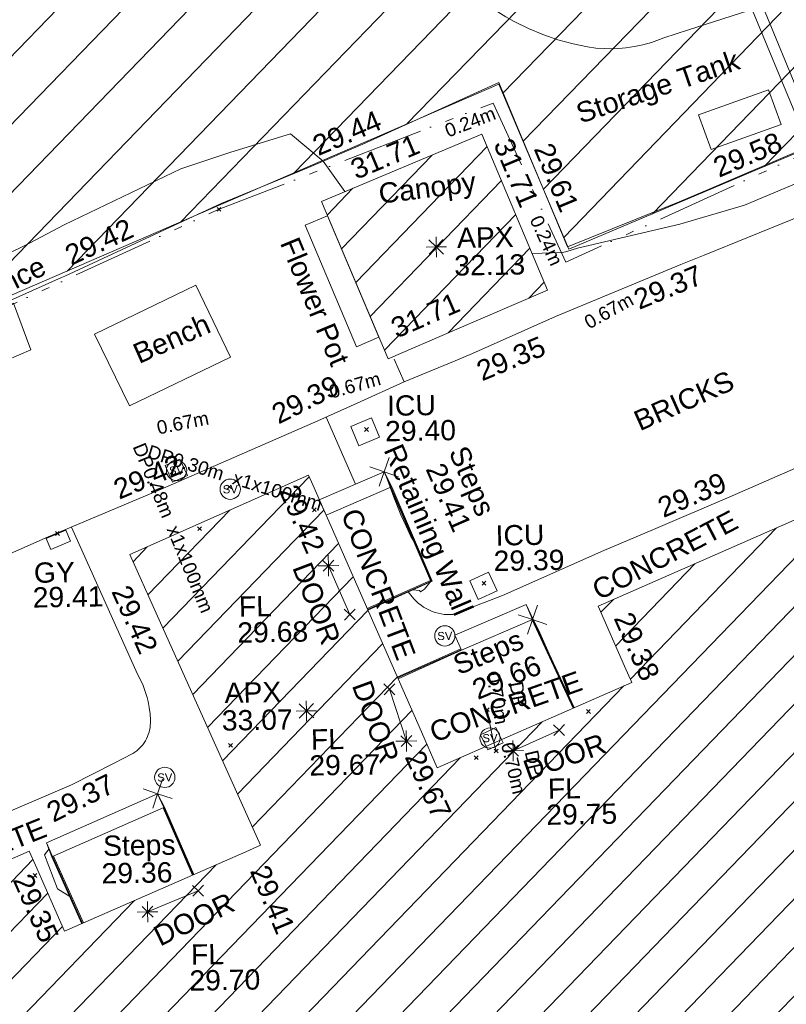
# Model space of a CAD drawing. Header units: millimetres. Extents: x -287732 to 520720, y -88450 to 287754.
# Tile 333 of 383: x 311856 to 326029, y 91084 to 109304. Entities that reach past the tile are written whole.
import ezdxf

# ---------------------------------------------------------------- set-up
doc = ezdxf.new("R2010")
doc.units = ezdxf.units.MM
for name, pattern in [('IMPORT-HIDDEN2 _3_', [4762.5, 3175, -1587.5]), ('IMPORT-UG_ELEC_LV_QLB2 _2_', [2700, 1500, -300.0000000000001, 0, -250, 150, -300.0000000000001, 0, -200]), ('IMPORT-UG_ELEC_STREET LIGHTING_QLB2 _2_', [2700, 1500, -300.0000000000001, 0, -250, 150, -300.0000000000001, 0, -200]), ('IMPORT-UG_WATER_QLB2 _2_', [2500, 1500, -300.0000000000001, 0, -50, 150, -300.0000000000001, 0, -200])]:
    doc.linetypes.add(name, pattern=pattern)
for name, color, linetype, lineweight, true_color in [('00_TOPO_APEX_BUILDING', 7, 'Continuous', 9, 0x666666), ('00_TOPO_LEVEL_FLOOR', 7, 'Continuous', 9, 0x666666), ('00_TOPO_SERV_STOP_VALVE', 7, 'Continuous', 9, 0x666666), ('00_UAV_APEX_BUILDING', 7, 'Continuous', 9, 0x666666), ('00_UAV_BUILDING_CANOPY', 7, 'Continuous', 9, 0xff7fff), ('00_UAV_BUILDING_HATCH', 7, 'Continuous', 9, 0x999999), ('00_UAV_BUILDING_OUTLINE', 5, 'Continuous', 9, 0x0000ff), ('00_UAV_COLLECTION_TANK', 4, 'Continuous', 9, 0x00ffff), ('00_UAV_CONCRETE', 9, 'Continuous', 9, 0x808080), ('00_UAV_FENCE', 7, 'Continuous', 9, 0x264c2f), ('00_UAV_FURN_BENCH', 7, 'Continuous', 9, 0x999999), ('00_UAV_FURN_FLOWER_POT', 9, 'Continuous', 9, 0x808080), ('00_UAV_INT_DOOR', 7, 'Continuous', 9, 0x7f4f3f), ('00_UAV_LEVEL_FLOOR', 7, 'Continuous', 9, 0x666666), ('00_UAV_SERV_GULLY', 7, 'Continuous', 9, 0x5252a5), ('00_UAV_SERV_IC', 5, 'Continuous', 9, 0x0000ff), ('00_UAV_STEPS', 7, 'Continuous', 9, 0x666666), ('00_UAV_WALL', 7, 'Continuous', 9, 0x7c00a5), ('00_UAV_WALL_RETAINING', 7, 'Continuous', 9, 0x7c00a5), ('01_DTM_CONTOUR_MNR', 7, 'Continuous', 9, 0xa5a552), ('12333-PUM-2D-U-0001-C01 - Rev2_REVIT IMPORT_dwg', 7, 'Continuous', 9, 0x767676), ('PUM-CHAMBER EXTENTS', 6, 'IMPORT-HIDDEN2 _3_', 9, 0xff00ff), ('PUM-ELECTRIC-LV-QLB2', 1, 'IMPORT-UG_ELEC_LV_QLB2 _2_', 9, 0xff0000), ('PUM-ELECTRIC-MH', 1, 'Continuous', 9, 0xff0000), ('PUM-ELECTRIC-SL-QLB2', 7, 'IMPORT-UG_ELEC_STREET LIGHTING_QLB2 _2_', 9, 0xff7f7f), ('PUM-UNABLE TO SURVEY', 190, 'Continuous', 9, 0x7f00ff), ('PUM-WATER-MH', 5, 'Continuous', 9, 0x0000ff), ('PUM-WATER-QLB2', 5, 'IMPORT-UG_WATER_QLB2 _2_', 9, 0x0000ff)]:
    doc.layers.add(name, color=color, linetype=linetype, lineweight=lineweight, true_color=true_color)
for name, color, linetype, lineweight in [('00_UAV_DRIVE_WAY', 7, 'Continuous', 9), ('00_UAV_SURFACE', 7, 'Continuous', 9), ('00_UAV_SURVEY_TEXT', 7, 'Continuous', 9), ('GEN-TEXT', 7, 'Continuous', 9)]:
    doc.layers.add(name, color=color, linetype=linetype, lineweight=lineweight)
doc.styles.add('Arial_1', font='arial.ttf', dxfattribs={"height": 250})
doc.styles.add('Swis721 Lt BT', font='swissl.ttf', dxfattribs={"height": 399.9999999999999})
doc.styles.add('Swis721 Lt BT_2', font='swissl.ttf', dxfattribs={"height": 375})
pattern_1 = [(45, (0, 0), (-441.9417382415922, 441.9417382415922), [])]

# ---------------------------------------------------------------- blocks, each defined once
blk = doc.blocks.new('12333-PUM-2D-U-0001-C01 - Rev2_REVIT IMPORT_dwg_MSL_Apex_SYM-2077252-Site Location Plan Proposed')
at = {"layer": '00_TOPO_APEX_BUILDING', "color": 254, "true_color": 0xcccccc, "flags": 128}
for points in [[(500.8627267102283, 0), (0, 0), (0, 500.8627267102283)], [(0, -500.8627267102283), (0, 0), (-500.8627267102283, 0)], [(354.163430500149, 354.1634305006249), (0, 0), (-354.1634305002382, 354.1634305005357)], [(354.1634305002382, -354.1634305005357), (0, 0), (-354.163430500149, -354.1634305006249)]]:
    blk.add_lwpolyline(points, dxfattribs=at)
blk = doc.blocks.new('12333-PUM-2D-U-0001-C01 - Rev2_REVIT IMPORT_dwg_MSL_Sluice_Valve_SYM-2077246-Site Location Plan Proposed')
at = {"layer": '00_TOPO_SERV_STOP_VALVE', "color": 254, "true_color": 0xcccccc}
blk.add_circle((0, 0), 500.0000000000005, dxfattribs=at)
at = {"layer": '00_TOPO_SERV_STOP_VALVE', "insert": (0, 198.9876086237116), "char_height": 399.9999999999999, "width": 785.1100955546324, "attachment_point": 2, "line_spacing_factor": 1.005061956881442, "style": 'Swis721 Lt BT'}
blk.add_mtext('SV', dxfattribs=at)
blk = doc.blocks.new('12333-PUM-2D-U-0001-C01 - Rev2_REVIT IMPORT_dwg_MSL_Node_Linework_1-2077247-Site Location Plan Proposed')
at = {"layer": '00_UAV_STEPS', "color": 254, "true_color": 0xcccccc, "flags": 128}
for points in [[(256.5421955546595, 704.8438894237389), (0, 0), (-704.8438894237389, 256.5421955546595)], [(704.8438894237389, -256.5421955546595), (0, 0), (-256.5421955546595, -704.8438894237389)]]:
    blk.add_lwpolyline(points, dxfattribs=at)
blk = doc.blocks.new('12333-PUM-2D-U-0001-C01 - Rev2_REVIT IMPORT_dwg_MSL_FLlvl_SYM-V156-Site Location Plan Proposed')
at = {"layer": '00_TOPO_LEVEL_FLOOR', "color": 254, "true_color": 0xcccccc, "flags": 128}
for points in [[(38.9261101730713, 0), (0, 0), (0, 38.9261101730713)], [(0, -38.9261101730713), (0, 0), (-38.9261101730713, 0)]]:
    blk.add_lwpolyline(points, dxfattribs=at)
blk = doc.blocks.new('12333-PUM-2D-U-0001-C01 - Rev2_REVIT IMPORT_dwg_MSL_Node_Linework-V178-Site Location Plan Proposed')
at = {"layer": '00_UAV_INT_DOOR', "color": 9, "true_color": 0xd4c4bf, "flags": 128}
for points in [[(530.3860888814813, 530.3860888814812), (0, 0), (-530.3860888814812, 530.3860888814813)], [(530.3860888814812, -530.3860888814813), (0, 0), (-530.3860888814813, -530.3860888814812)]]:
    blk.add_lwpolyline(points, dxfattribs=at)
blk = doc.blocks.new('12333-PUM-2D-U-0001-C01 - Rev2_REVIT IMPORT_dwg_MGS62954_T2_Galway_ITM_3d_Rev1-2077680-Site Location Plan Proposed')
at = {"layer": '00_UAV_BUILDING_HATCH', "true_color": 0xcccccc}
h = blk.add_hatch(dxfattribs=at)
h.set_pattern_fill('FP_1', color=254, style=0, pattern_type=2)
h.set_pattern_definition(pattern_1)
h.paths.add_polyline_path([(534222375.6066168, 725652874.3746084), (534225344.6066167, 725654095.3746084), (534224183.6066169, 725657002.3746083), (534221193.6066169, 725655805.3746083), (534221552.5510837, 725654915.3016536)])
h = blk.add_hatch(dxfattribs=at)
h.set_pattern_fill('FP_1', color=254, style=0, pattern_type=2)
h.set_pattern_definition(pattern_1)
h.paths.add_polyline_path([(534216501.2405841, 725624672.1803256), (534222581.0661842, 725627217.478084), (534219773.1094858, 725633924.7039714), (534222076.2973717, 725634888.9255378), (534223209.8598302, 725632181.2415233), (534229137.0404626, 725634662.6349992), (534228000.6934178, 725637376.9704162), (534230290.8793015, 725638335.7487398), (534233115.7327259, 725631588.1624868), (534239218.3983119, 725634143.0221258), (534232255.8988771, 725650773.9966984), (534226181.4420491, 725648230.9465574), (534226776.7979999, 725646808.84954), (534223150.4552031, 725645290.69379), (534220866.3917561, 725650746.522041), (534217539.2405843, 725649334.1803254), (534219859.2598308, 725643915.1645024), (534216208.9366781, 725642386.9694604), (534215584.7937853, 725643877.828408), (534209523.2405843, 725641340.1803257), (534213748.9088615, 725631246.5376132)])
at = {"layer": '00_UAV_BUILDING_CANOPY', "color": 254, "true_color": 0xcccccc, "flags": 128}
blk.add_lwpolyline([(534224183.6066167, 725657002.3746085), (534225344.6066168, 725654095.3746083), (534223615.3917969, 725653384.2357419), (534222375.6066167, 725652874.3746083), (534221193.6066167, 725655805.3746083), (534221656.9620135, 725655990.8717353)], close=True, dxfattribs=at)
at = {"layer": '00_UAV_BUILDING_OUTLINE', "color": 254, "true_color": 0xcccccc, "flags": 128}
blk.add_lwpolyline([(534211230.5078885, 725642054.9218211), (534215584.7937852, 725643877.8284079), (534215692.7410397, 725643619.9801939), (534216208.936678, 725642386.9694604), (534219587.6421062, 725643801.4526905), (534219859.2598307, 725643915.1645023), (534218007.3006662, 725648240.9027615), (534217539.2405842, 725649334.1803256), (534220866.3917559, 725650746.522041), (534220942.078151, 725650565.7337298), (534222870.5324509, 725645959.3312837), (534223150.4552029, 725645290.69379), (534226776.7979999, 725646808.84954), (534226649.6707504, 725647112.51205), (534226181.4420491, 725648230.9465573), (534229675.1375241, 725649693.5699692), (534232255.898877, 725650773.9966983), (534233106.3204159, 725648742.6372534), (534235037.1648532, 725644130.5256053), (534236968.0092909, 725639518.4139572)], dxfattribs=at)
at = {"layer": '00_UAV_COLLECTION_TANK', "color": 254, "true_color": 0xcccccc, "flags": 128}
blk.add_lwpolyline([(534229715.6066167, 725657083.3746083), (534228415.6066167, 725656640.3746083), (534228195.7173141, 725657285.6479571), (534229495.717314, 725657728.647957)], close=True, dxfattribs=at)
at = {"layer": '00_UAV_CONCRETE', "color": 254, "true_color": 0xcccccc}
blk.add_line((534222442.9561338, 725646980.6614721), (534223626.4036693, 725647485.5152886), dxfattribs=at)
at = {"layer": '00_UAV_CONCRETE', "color": 254, "true_color": 0xcccccc, "flags": 128}
for points in [[(534234547.6066167, 725651144.3746083), (534233825.7809303, 725652846.5499713), (534233308.9915096, 725654081.3742646), (534232833.1129102, 725655210.2214566), (534232603.4520167, 725655750.8572199), (534232377.9870695, 725656281.6154689), (534228249.7992914, 725654692.9293654), (534227819.6066167, 725654527.3746083), (534225485.6066168, 725653601.3746082), (534223935.6066167, 725652943.3746083), (534223615.6702537, 725652816.7121049), (534222667.6066166, 725652441.3746084)], [(534222267.6066168, 725650786.3746082), (534222401.02042, 725650503.8490468), (534223119.4969112, 725648744.4548311), (534221918.8408713, 725648232.5894164)], [(534224847.6066167, 725648283.3746083), (534224971.3842397, 725648004.5258487), (534225706.1894404, 725646360.6430045)], [(534217975.9329507, 725644902.6593668), (534218098.1402934, 725644652.2904525), (534218619.920873, 725643396.3195751)], [(534215902.9329508, 725644030.6593664), (534215999.0624833, 725643768.4086597), (534216531.2128013, 725642521.8892341)]]:
    blk.add_lwpolyline(points, dxfattribs=at)
at = {"layer": '00_UAV_DRIVE_WAY', "color": 254, "true_color": 0xcccccc, "flags": 128}
blk.add_lwpolyline([(534204592.4373671, 725643831.0759318), (534205817.3712668, 725644372.7010932), (534207129.3712668, 725644913.7010932), (534206769.3712668, 725645813.7010931), (534207937.7221216, 725646312.9124151), (534208316.3712668, 725646474.7010931), (534211360.3712668, 725647744.7010933), (534212552.9659103, 725648236.1290909), (534213896.371267, 725648789.7010932), (534216035.3712668, 725649687.7010933), (534217172.8788086, 725650147.2780991), (534218124.371267, 725650531.7010932), (534221058.3712668, 725651746.7010931), (534221790.8225183, 725652062.885103), (534222667.6066166, 725652441.3746084), (534222485.6066167, 725652863.3746083)], dxfattribs=at)
at = {"layer": '00_UAV_FENCE', "color": 254, "true_color": 0xcccccc}
for p, q in [((534224955.3680381, 725647999.1757696), (534225684.0252553, 725646351.364046)), ((534223636.3892791, 725647461.0403934), (534222456.1277193, 725646949.1991638)), ((534218075.9058178, 725644641.674336), (534218594.5324004, 725643385.6907797)), ((534216562.6057841, 725642535.0317967), (534216029.564365, 725643780.888158))]:
    blk.add_line(p, q, dxfattribs=at)
at = {"layer": '00_UAV_FENCE', "color": 254, "true_color": 0xcccccc, "flags": 128}
for points in [[(534202510.3509521, 725648761.7753834), (534205347.9395009, 725649829.8071387), (534207189.5823609, 725650521.071677), (534208187.9395009, 725650895.8071387), (534211778.3764383, 725652501.459303), (534213102.9395009, 725653093.8071387), (534216367.4685073, 725654485.8738263), (534216425.939501, 725654510.8071387), (534219342.939501, 725655803.8071386), (534220815.6066167, 725656379.3746083), (534220964.9989092, 725656440.1334683), (534221978.6066166, 725656852.3746082), (534224510.6066167, 725657948.3746082), (534224926.5756717, 725656904.1864964), (534225729.6066167, 725654888.3746083), (534227810.6066167, 725655682.3746083), (534228365.1312739, 725655908.8211217), (534230178.6066167, 725656649.3746084), (534232945.6066167, 725657752.3746084), (534233001.9231317, 725657774.3690926), (534236786.7809302, 725659252.5499719)], [(534222381.1088584, 725650494.2605124), (534223085.6066167, 725648758.3746083), (534221907.4122285, 725648259.8884441)]]:
    blk.add_lwpolyline(points, dxfattribs=at)
at = {"layer": '00_UAV_FURN_BENCH', "color": 254, "true_color": 0xcccccc, "flags": 128}
blk.add_lwpolyline([(534216959.3715001, 725653425.701), (534218846.3715001, 725654297.701), (534219465.6415192, 725652957.6063603), (534217578.6415192, 725652085.6063602)], close=True, dxfattribs=at)
at = {"layer": '00_UAV_FURN_FLOWER_POT', "color": 254, "true_color": 0xcccccc, "flags": 128}
blk.add_lwpolyline([(534221300.4811485, 725655540.3583198), (534222213.7684373, 725653275.6840023), (534221797.7149496, 725653107.8998935), (534220884.4276609, 725655372.5742112)], close=True, dxfattribs=at)
at = {"layer": '00_UAV_INT_DOOR', "color": 254, "true_color": 0xcccccc}
for p, q in [((534221205.904, 725649066.0150001), (534221583.904, 725648154.0150001)), ((534222590.904, 725645797.0150001), (534222293.904, 725646759.015)), ((534224560.7450001, 725645582.5035), (534225417.7450001, 725645950.5035)), ((534217751.7450001, 725642719.5035), (534218691.7450001, 725643094.5034999))]:
    blk.add_line(p, q, dxfattribs=at)
at = {"layer": '00_UAV_SERV_GULLY', "color": 254, "true_color": 0xcccccc, "flags": 128}
blk.add_lwpolyline([(534215994.6066167, 725649658.3746083), (534216360.6066168, 725649808.3746082), (534216443.5179002, 725649606.0710763), (534216077.5179003, 725649456.0710763)], close=True, dxfattribs=at)
at = {"layer": '00_UAV_SERV_IC', "color": 254, "true_color": 0xcccccc, "flags": 128}
for points in [[(534221664.6066167, 725651636.3746083), (534222047.6066167, 725651789.3746083), (534222192.6156233, 725651426.3782061), (534221809.6156234, 725651273.3782061)], [(534224314.6066167, 725648544.3746083), (534223965.6066167, 725648394.3746082), (534223815.7163234, 725648743.1193573), (534224164.7163233, 725648893.1193573)]]:
    blk.add_lwpolyline(points, close=True, dxfattribs=at)
at = {"layer": '00_UAV_STEPS', "color": 254, "true_color": 0xcccccc, "flags": 128}
for points in [[(534221057.4018319, 725650290.2658145), (534222267.6066168, 725650786.3746082), (534222386.4565737, 725650496.4527434), (534221178.4067721, 725650001.2273592)], [(534223521.6066167, 725647742.3746082), (534224847.6066167, 725648283.3746083), (534224962.3892791, 725648002.0403935), (534223636.3892791, 725647461.0403934)], [(534218084.2405841, 725644645.1803255), (534216011.2405841, 725643773.1803254), (534215902.9329508, 725644030.6593664), (534217975.9329507, 725644902.6593668)]]:
    blk.add_lwpolyline(points, close=True, dxfattribs=at)
at = {"layer": '00_UAV_SURFACE', "color": 254, "true_color": 0xcccccc}
blk.add_line((534221730.1387699, 725650566.0461742), (534221215.3211959, 725651814.4531213), dxfattribs=at)
at = {"layer": '00_UAV_SURFACE', "color": 254, "true_color": 0xcccccc, "flags": 128}
for points in [[(534223553.0882604, 725660104.3141896), (534223750.356114, 725659889.2512522), (534223960.7386183, 725659686.9992436), (534224183.4054895, 725659498.3563598), (534224417.4779631, 725659324.0670884), (534224662.0322621, 725659164.8192691), (534224817.3695001, 725659074.5445), (534225076.8023574, 725658940.8984538), (534225344.1149879, 725658823.8060517), (534225618.2524309, 725658723.7294035), (534225898.132791, 725658641.0634661), (534226160.3695, 725658580.5445002), (534226319.7387841, 725658556.7019014), (534226480.2906783, 725658542.9132308), (534226641.3915576, 725658539.2329057), (534226802.4056311, 725658545.675451), (534226871.3695001, 725658551.5445001), (534227031.1567129, 725658572.4031856), (534227189.3188947, 725658603.2538334), (534227345.2318511, 725658643.9746903), (534227498.2802653, 725658694.4050491), (534227579.3695001, 725658725.5445001), (534228037.1231696, 725658864.8357003), (534229794.2758546, 725659399.5248194)], [(534222674.8481652, 725648554.8915362), (534222745.1313964, 725648460.213726), (534222781.4256979, 725648417.2469968), (534222820.3462841, 725648376.6439905), (534222861.7395533, 725648338.5649488), (534222905.4421451, 725648303.1601523), (534222951.2815855, 725648270.5693277), (534222999.0769669, 725648240.9210958), (534223010.6066166, 725648234.3746083), (534223060.557619, 725648208.522848), (534223112.0332999, 725648185.8585495), (534223164.8305085, 725648166.4711586), (534223218.7408779, 725648150.4371884), (534223273.551649, 725648137.8199179), (534223329.0465084, 725648128.6691413), (534223385.0064436, 725648123.0209727), (534223441.210606, 725648120.897703), (534223497.4371836, 725648122.3077115), (534224413.6066167, 725648458.3746084), (534226301.6066167, 725649256.3746084), (534227227.4778247, 725649632.9213923), (534228691.6066167, 725650228.3746083), (534231788.6066167, 725651519.3746082)], [(534216471.6653882, 725649863.9731079), (534217644.3712668, 725647122.7010932), (534217696.4314775, 725647017.8399298), (534217741.8046725, 725646909.9167984), (534217780.3117843, 725646799.3576223), (534217811.8008428, 725646686.5987278), (534217828.3712669, 725646612.7010931), (534217848.0452306, 725646497.2928427), (534217860.4338284, 725646380.8769858), (534217865.4881679, 725646263.9129626), (534217865.3712667, 725646211.7010932), (534217862.0512781, 725646168.6628909), (534217856.0354493, 725646125.9180784), (534217847.3475227, 725646083.6353503), (534217836.021785, 725646041.9815768), (534217822.1029341, 725646001.1211462), (534217805.6459011, 725645961.2153164), (534217786.7156347, 725645922.4215773), (534217765.3868437, 725645884.8930303), (534217741.7437032, 725645848.7777827), (534217715.8795221, 725645814.2183656), (534217687.8963741, 725645781.3511691), (534217668.371267, 725645760.7010931), (534217637.1214883, 725645730.9225688), (534217604.063565, 725645703.1649952), (534217569.3279614, 725645677.537919), (534217533.0517632, 725645654.1424787), (534217520.3712668, 725645646.7010933), (534217178.8712997, 725645479.8729292), (534216388.3712668, 725645093.7010932), (534214424.3712668, 725644293.7010932)]]:
    blk.add_lwpolyline(points, dxfattribs=at)
at = {"layer": '00_UAV_WALL', "color": 254, "true_color": 0xcccccc, "flags": 128}
for points in [[(534229414.6066167, 725659272.3746084), (534230084.6066168, 725657567.3746084), (534231982.6066167, 725658391.3746083), (534231565.4028459, 725659406.5091871), (534231301.6066167, 725660048.3746082), (534231487.1642875, 725660124.6357874), (534232242.9415644, 725658285.6887275), (534230319.6295652, 725657450.6997458), (534229973.8878953, 725657300.5990418), (534229227.8881533, 725659199.0013703)], [(534215774.9395011, 725653154.8071388), (534213010.939501, 725652019.8071388), (534211167.8702583, 725651212.9559964), (534210744.939501, 725651027.8071386), (534209070.939501, 725650284.8071387), (534208739.9395009, 725651096.8071387), (534210397.939501, 725651827.8071388), (534210414.2520968, 725651835.1136976), (534213123.9395009, 725653048.8071386), (534214998.5158392, 725653830.1471909), (534215467.9395009, 725654025.8071387)]]:
    blk.add_lwpolyline(points, close=True, dxfattribs=at)
at = {"layer": '00_UAV_WALL_RETAINING', "color": 254, "true_color": 0xcccccc}
for p, q in [((534224962.3892791, 725648002.0403935), (534225692.5639012, 725646354.9387202)), ((534223633.6612041, 725647467.7269506), (534222448.9269484, 725646966.3992852)), ((534218084.2405841, 725644645.1803255), (534218603.0268348, 725643389.2469448)), ((534216011.2405841, 725643773.1803254), (534216545.7104279, 725642527.9586148))]:
    blk.add_line(p, q, dxfattribs=at)
at = {"layer": '00_UAV_WALL_RETAINING', "color": 254, "true_color": 0xcccccc, "flags": 128}
blk.add_lwpolyline([(534222386.4565737, 725650496.4527434), (534223109.2405001, 725648748.1805), (534221913.6206647, 725648245.058663)], dxfattribs=at)
at = {"layer": '01_DTM_CONTOUR_MNR', "color": 254, "true_color": 0xcccccc, "flags": 128}
for points in [[(534231198.1405994, 725656478.7672632), (534229012.3237262, 725655601.0704659), (534227813.57773, 725655268.5610642), (534225911.2100469, 725654858.7867862), (534225713.2832559, 725654800.1475006), (534225633.0686034, 725654784.4043444), (534225071.9182818, 725654778.1523771)], [(534221631.8869498, 725655980.8333236), (534221240.0000001, 725656550.0000001), (534220642.5780159, 725657068.3972986), (534219532.9904652, 725656748.6432725), (534218609.1484993, 725656458.0175025), (534216430.0000002, 725655457.1746883), (534215784.2907109, 725655126.6523712), (534213483.1734713, 725654049.3741802), (534212954.855961, 725653811.3875372), (534212270.588423, 725653503.1525835), (534209031.095113, 725652221.7208918), (534208257.7707911, 725651893.9716024), (534207429.3400388, 725651556.933603), (534205933.2822344, 725651228.7972099), (534204937.359592, 725650991.6724536), (534203825.6346693, 725650361.6459333), (534202971.4388769, 725649674.5384889), (534202451.8742805, 725649388.7755824), (534202357.650269, 725649366.3070223)], [(534222308.6910853, 725650686.1534048), (534222439.808791, 725650313.2866477), (534222559.9841431, 725649983.6995772), (534222656.4143224, 725649770.8916289), (534222739.485057, 725649580.4619833), (534222839.9999999, 725649410.0000001), (534223099.107143, 725648753.9285717), (534222976.1171098, 725648599.7203767), (534222902.8928571, 725648554.7857144), (534222882.2281922, 725648576.6719345), (534222752.5000002, 725648591.2500002), (534222384.7338936, 725648437.3949581), (534221914.6551366, 725648242.5876712)], [(534224894.269174, 725648169.0039041), (534225066.6424112, 725647812.6040052), (534225400.0000001, 725647030), (534225697.7312301, 725646357.1020044)], [(534218089.447388, 725644647.3705487), (534218306.4179977, 725644129.8266459), (534218609.3288819, 725643391.8852749)], [(534216539.0364561, 725642525.1645797), (534216320.0000001, 725643030), (534216095.9775764, 725643176.7547227), (534215866.7889538, 725643806.6353841), (534215949.6703377, 725643919.5508765)]]:
    blk.add_lwpolyline(points, dxfattribs=at)
for name, p, xscale, yscale, zscale in [('12333-PUM-2D-U-0001-C01 - Rev2_REVIT IMPORT_dwg_MSL_Apex_SYM-2077252-Site Location Plan Proposed', (534223302.6065, 725654928.3744999), 0.375, 0.375, 0.375), ('12333-PUM-2D-U-0001-C01 - Rev2_REVIT IMPORT_dwg_MSL_Sluice_Valve_SYM-2077246-Site Location Plan Proposed', (534218429.3715001, 725650875.701), 0.375, 0.375, 0.375), ('12333-PUM-2D-U-0001-C01 - Rev2_REVIT IMPORT_dwg_MSL_Node_Linework_1-2077247-Site Location Plan Proposed', (534222267.6066168, 725650786.3746082), 0.375, 0.375, 0.375), ('12333-PUM-2D-U-0001-C01 - Rev2_REVIT IMPORT_dwg_MSL_Sluice_Valve_SYM-2077246-Site Location Plan Proposed', (534219416.3715002, 725650512.7010001), 0.375, 0.375, 0.375), ('12333-PUM-2D-U-0001-C01 - Rev2_REVIT IMPORT_dwg_MSL_FLlvl_SYM-V156-Site Location Plan Proposed', (534221205.904, 725649066.0150001), 4.94, 4.94, 4.94), ('12333-PUM-2D-U-0001-C01 - Rev2_REVIT IMPORT_dwg_MSL_Node_Linework-V178-Site Location Plan Proposed', (534221205.904, 725649066.0150001), 0.19, 0.19, 0.19), ('12333-PUM-2D-U-0001-C01 - Rev2_REVIT IMPORT_dwg_MSL_Node_Linework-V178-Site Location Plan Proposed', (534221583.904, 725648154.0150001), 0.19, 0.19, 0.19), ('12333-PUM-2D-U-0001-C01 - Rev2_REVIT IMPORT_dwg_MSL_Node_Linework_1-2077247-Site Location Plan Proposed', (534224962.3892791, 725648002.0403935), 0.375, 0.375, 0.375), ('12333-PUM-2D-U-0001-C01 - Rev2_REVIT IMPORT_dwg_MSL_Sluice_Valve_SYM-2077246-Site Location Plan Proposed', (534223335.6066167, 725647729.3746084), 0.375, 0.375, 0.375), ('12333-PUM-2D-U-0001-C01 - Rev2_REVIT IMPORT_dwg_MSL_Node_Linework-V178-Site Location Plan Proposed', (534222293.904, 725646759.015), 0.19, 0.19, 0.19), ('12333-PUM-2D-U-0001-C01 - Rev2_REVIT IMPORT_dwg_MSL_Apex_SYM-2077252-Site Location Plan Proposed', (534220751.6065001, 725646386.3745002), 0.375, 0.375, 0.375), ('12333-PUM-2D-U-0001-C01 - Rev2_REVIT IMPORT_dwg_MSL_FLlvl_SYM-V156-Site Location Plan Proposed', (534222590.904, 725645797.0150001), 4.94, 4.94, 4.94), ('12333-PUM-2D-U-0001-C01 - Rev2_REVIT IMPORT_dwg_MSL_Sluice_Valve_SYM-2077246-Site Location Plan Proposed', (534224137.904, 725645825.0150001), 0.375, 0.375, 0.375), ('12333-PUM-2D-U-0001-C01 - Rev2_REVIT IMPORT_dwg_MSL_Node_Linework-V178-Site Location Plan Proposed', (534225417.7450001, 725645950.5035), 0.19, 0.19, 0.19), ('12333-PUM-2D-U-0001-C01 - Rev2_REVIT IMPORT_dwg_MSL_Node_Linework-V178-Site Location Plan Proposed', (534222590.904, 725645797.0150001), 0.19, 0.19, 0.19), ('12333-PUM-2D-U-0001-C01 - Rev2_REVIT IMPORT_dwg_MSL_FLlvl_SYM-V156-Site Location Plan Proposed', (534224560.7450001, 725645582.5035), 4.94, 4.94, 4.94), ('12333-PUM-2D-U-0001-C01 - Rev2_REVIT IMPORT_dwg_MSL_Node_Linework-V178-Site Location Plan Proposed', (534224560.7450001, 725645582.5035), 0.19, 0.19, 0.19), ('12333-PUM-2D-U-0001-C01 - Rev2_REVIT IMPORT_dwg_MSL_Sluice_Valve_SYM-2077246-Site Location Plan Proposed', (534218113.3712668, 725645202.7010931), 0.375, 0.375, 0.375), ('12333-PUM-2D-U-0001-C01 - Rev2_REVIT IMPORT_dwg_MSL_Node_Linework_1-2077247-Site Location Plan Proposed', (534217975.9329507, 725644902.6593668), 0.375, 0.375, 0.375), ('12333-PUM-2D-U-0001-C01 - Rev2_REVIT IMPORT_dwg_MSL_Node_Linework-V178-Site Location Plan Proposed', (534218691.7450001, 725643094.5034999), 0.19, 0.19, 0.19), ('12333-PUM-2D-U-0001-C01 - Rev2_REVIT IMPORT_dwg_MSL_FLlvl_SYM-V156-Site Location Plan Proposed', (534217751.7450001, 725642719.5035), 4.94, 4.94, 4.94), ('12333-PUM-2D-U-0001-C01 - Rev2_REVIT IMPORT_dwg_MSL_Node_Linework-V178-Site Location Plan Proposed', (534217751.7450001, 725642719.5035), 0.19, 0.19, 0.19)]:
    blk.add_blockref(name, p, dxfattribs=dict(xscale=xscale, yscale=yscale, zscale=zscale))
at = {"layer": '00_UAV_APEX_BUILDING', "char_height": 375, "attachment_point": 1, "line_spacing_factor": 1.005061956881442, "style": 'Swis721 Lt BT_2'}
for s, insert, width in [('APX', (534223688.8209363, 725655278.4885665), 1130.237340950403), ('32.13', (534223629.2413968, 725654766.482188), 1495.902363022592), ('APX', (534219245.0839522, 725646934.6179535), 1130.237340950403), ('33.07', (534219185.5044128, 725646422.611575), 1495.902363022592)]:
    blk.add_mtext(s, dxfattribs=dict(at, insert=insert, width=width))
at = {"layer": '00_UAV_BUILDING_CANOPY', "color": 251, "true_color": 0x666666, "char_height": 375, "attachment_point": 1, "line_spacing_factor": 1.005061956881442, "style": 'Swis721 Lt BT_2'}
for s, insert, width, rotation in [('31.71', (534221704.998203, 725656543.542423), 1495.902363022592, 21.817926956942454), ('31.71', (534224736.2376229, 725656953.8840368), 1495.902363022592, 291.77081910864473), ('Canopy', (534222236.7635679, 725656117.3640137), 2113.25889379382, 6.270000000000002), ('31.71', (534222398.6554747, 725653592.0320567), 1495.902363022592, 22.35489461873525)]:
    blk.add_mtext(s, dxfattribs=dict(at, insert=insert, width=width, rotation=rotation))
at = {"layer": '00_UAV_BUILDING_OUTLINE', "color": 251, "true_color": 0x666666, "char_height": 375, "width": 1495.902363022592, "attachment_point": 1, "line_spacing_factor": 1.005061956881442, "style": 'Swis721 Lt BT_2'}
for s, insert, rotation in [('29.42', (534220655.2599887, 725650616.9949479), 292.7164529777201), ('29.42', (534217524.4893073, 725648809.6547418), 293.17700529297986), ('29.38', (534226803.381629, 725648150.0426775), 292.71645297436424), ('29.67', (534222892.2600252, 725645657.6886642), 293.43887685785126), ('29.35', (534215610.0320113, 725643502.3704976), 292.7164529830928), ('29.41', (534219999.6716312, 725643585.9533087), 291.69601935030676)]:
    blk.add_mtext(s, dxfattribs=dict(at, insert=insert, rotation=rotation))
at = {"layer": '00_UAV_COLLECTION_TANK', "color": 251, "true_color": 0x666666, "insert": (534225894.3855022, 725657518.8035076), "char_height": 375, "width": 3599.663464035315, "attachment_point": 1, "rotation": 17.91724945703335, "line_spacing_factor": 1.005061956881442, "style": 'Swis721 Lt BT_2'}
blk.add_mtext('Storage Tank', dxfattribs=at)
at = {"layer": '00_UAV_CONCRETE', "color": 251, "true_color": 0x666666, "char_height": 375, "width": 1495.902363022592, "attachment_point": 1, "line_spacing_factor": 1.005061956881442, "style": 'Swis721 Lt BT_2'}
for s, insert, rotation in [('29.37', (534226896.1386769, 725654046.3852041), 21.367631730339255), ('29.35', (534223968.0979996, 725652774.3186688), 21.59856579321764)]:
    blk.add_mtext(s, dxfattribs=dict(at, insert=insert, rotation=rotation))
at = {"layer": '00_UAV_DRIVE_WAY', "color": 251, "true_color": 0x666666, "char_height": 375, "width": 1495.902363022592, "attachment_point": 1, "line_spacing_factor": 1.005061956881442, "style": 'Swis721 Lt BT_2'}
for s, insert, rotation in [('29.39', (534220165.8503125, 725652028.7000865), 26.027941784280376), ('29.42', (534217219.1609496, 725650700.0984386), 21.999745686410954)]:
    blk.add_mtext(s, dxfattribs=dict(at, insert=insert, rotation=rotation))
at = {"layer": '00_UAV_FENCE', "color": 251, "true_color": 0x666666, "char_height": 375, "attachment_point": 1, "line_spacing_factor": 1.005061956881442, "style": 'Swis721 Lt BT_2'}
for s, insert, width, rotation in [('29.44', (534221010.0057411, 725656993.0590959), 1495.902363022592, 22.13190950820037), ('29.58', (534228409.3534495, 725656461.810058), 1495.902363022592, 22.21321320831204), ('29.61', (534225479.1640126, 725656855.2121147), 1495.902363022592, 291.72065666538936), ('29.42', (534216395.8349811, 725655039.9024426), 1495.902363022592, 23.854384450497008), ('Fence', (534214639.1028317, 725654283.4046326), 1681.10932225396, 25.239343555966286)]:
    blk.add_mtext(s, dxfattribs=dict(at, insert=insert, width=width, rotation=rotation))
at = {"layer": '00_UAV_FURN_BENCH', "color": 251, "true_color": 0x666666, "insert": (534217624.6300295, 725653201.2053239), "char_height": 375, "width": 1728.598286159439, "attachment_point": 1, "rotation": 22.956814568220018, "line_spacing_factor": 1.005061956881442, "style": 'Swis721 Lt BT_2'}
blk.add_mtext('Bench', dxfattribs=at)
at = {"layer": '00_UAV_FURN_FLOWER_POT', "color": 251, "true_color": 0x666666, "insert": (534220759.0496259, 725655191.1103517), "char_height": 375, "width": 2858.835627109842, "attachment_point": 1, "rotation": 291.49011635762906, "line_spacing_factor": 1.005061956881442, "style": 'Swis721 Lt BT_2'}
blk.add_mtext('Flower Pot', dxfattribs=at)
at = {"layer": '00_UAV_INT_DOOR', "color": 251, "true_color": 0x666666, "char_height": 375, "width": 1790.333939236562, "attachment_point": 1, "line_spacing_factor": 1.005061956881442, "style": 'Swis721 Lt BT_2'}
for insert, rotation in [((534220886.0808614, 725649173.9723676), 289.82413078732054), ((534221951.7941154, 725646967.1313294), 289.0475152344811), ((534224705.5368429, 725645375.3305044), 18.93180635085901), ((534217814.0142896, 725642411.9135344), 24.655350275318)]:
    blk.add_mtext('DOOR', dxfattribs=dict(at, insert=insert, rotation=rotation))
at = {"layer": '00_UAV_LEVEL_FLOOR', "char_height": 375, "attachment_point": 1, "line_spacing_factor": 1.005061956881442, "style": 'Swis721 Lt BT_2'}
for s, insert, width in [('FL', (534219537.5145578, 725648525.5604998), 683.841080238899), ('29.68', (534219499.9186057, 725648044.6356453), 1495.902363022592), ('FL', (534220826.4889413, 725646043.8720006), 683.841080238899), ('29.67', (534220788.892989, 725645562.9471459), 1495.902363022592), ('FL', (534225190.457423, 725645055.7314513), 683.841080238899), ('29.75', (534225152.8614709, 725644574.8065966), 1495.902363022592), ('FL', (534218540.0144892, 725642102.8706928), 683.841080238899), ('29.70', (534218502.4185371, 725641621.9458383), 1495.902363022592)]:
    blk.add_mtext(s, dxfattribs=dict(at, insert=insert, width=width))
at = {"layer": '00_UAV_SERV_GULLY', "color": 251, "true_color": 0x666666, "char_height": 375, "attachment_point": 1, "line_spacing_factor": 1.005061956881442, "style": 'Swis721 Lt BT_2'}
for s, insert, width in [('GY', (534215759.1600625, 725649217.8003334), 821.5590755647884), ('29.41', (534215729.1789648, 725648760.9641312), 1495.902363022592)]:
    blk.add_mtext(s, dxfattribs=dict(at, insert=insert, width=width))
at = {"layer": '00_UAV_SERV_IC', "color": 251, "true_color": 0x666666, "char_height": 375, "attachment_point": 1, "line_spacing_factor": 1.005061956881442, "style": 'Swis721 Lt BT_2'}
for s, insert, width in [('ICU', (534222341.7871891, 725652193.4126691), 1021.012723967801), ('29.40', (534222296.9590385, 725651723.0336683), 1495.902363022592), ('ICU', (534224305.7996311, 725649758.5304025), 1021.012723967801), ('29.39', (534224260.9714806, 725649288.1514016), 1495.902363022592)]:
    blk.add_mtext(s, dxfattribs=dict(at, insert=insert, width=width))
at = {"layer": '00_UAV_STEPS', "char_height": 375, "attachment_point": 1, "line_spacing_factor": 1.005061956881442, "style": 'Swis721 Lt BT_2'}
for s, insert, width, rotation in [('Steps', (534223807.4913833, 725651277.2788473), 1552.889119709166, 292.454577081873), ('29.41', (534223375.7173656, 725650969.4564563), 1495.902363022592, 292.454577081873), ('Steps', (534223439.6108233, 725647344.7291405), 1552.889119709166, 21.529722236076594), ('29.66', (534223785.8433677, 725646880.2737341), 1495.902363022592, 21.529722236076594)]:
    blk.add_mtext(s, dxfattribs=dict(at, insert=insert, width=width, rotation=rotation))
for s, insert, width in [('Steps', (534216949.9177201, 725644143.6664928), 1552.889119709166), ('29.36', (534216912.3982991, 725643633.5449852), 1495.902363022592)]:
    blk.add_mtext(s, dxfattribs=dict(at, insert=insert, width=width))
at = {"layer": '00_UAV_SURFACE', "color": 251, "true_color": 0x666666, "char_height": 375, "width": 1495.902363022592, "attachment_point": 1, "line_spacing_factor": 1.005061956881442, "style": 'Swis721 Lt BT_2'}
for s, insert, rotation in [('29.39', (534227272.49046, 725650185.8465476), 22.131308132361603), ('29.37', (534215876.2392884, 725644735.8525977), 25.57083449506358)]:
    blk.add_mtext(s, dxfattribs=dict(at, insert=insert, rotation=rotation))
at = {"layer": '00_UAV_SURVEY_TEXT', "color": 251, "true_color": 0x666666, "char_height": 375, "attachment_point": 1, "line_spacing_factor": 1.005061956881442, "style": 'Swis721 Lt BT_2'}
for s, insert, width, rotation in [('BRICKS', (534226860.5715694, 725651795.2371961), 2165.496754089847, 23.088749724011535), ('CONCRETE', (534221804.2991025, 725650154.8719201), 3286.236302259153, 289.82413078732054), ('CONCRETE', (534226031.0842053, 725648665.8169947), 3286.236302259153, 26.54748171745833), ('CONCRETE', (534222985.8299711, 725646113.0651449), 3286.236302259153, 18.525881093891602), ('CONCRETE', (534213063.0611488, 725643462.0808393), 3286.236302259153, 20.81594736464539)]:
    blk.add_mtext(s, dxfattribs=dict(at, insert=insert, width=width, rotation=rotation))
at = {"layer": '00_UAV_WALL_RETAINING', "color": 251, "true_color": 0x666666, "insert": (534222605.9934128, 725651333.5219359), "char_height": 375, "width": 3832.359387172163, "attachment_point": 1, "rotation": 292.13426164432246, "line_spacing_factor": 1.005061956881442, "style": 'Swis721 Lt BT_2'}
blk.add_mtext('Retaining Wall', dxfattribs=at)
blk = doc.blocks.new('12333-PUM-2D-U-0001-C01 - Rev2_REVIT IMPORT_dwg-1620468-Site Location Plan Proposed')
at = {"layer": 'PUM-CHAMBER EXTENTS', "true_color": 0xfff4d4}
h = blk.add_hatch(dxfattribs=at)
h.set_pattern_fill('FP_14', style=0, pattern_type=2)
h.set_pattern_definition([(45, (-533641079.65, -725615854.3560001), (-618.7184335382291, 618.7184335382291), [])])
h.paths.add_polyline_path([(561369.3501529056, 32961.6438213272), (583432.350152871, 42064.6438213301), (584672.3501528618, 38987.64382128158), (591969.3501528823, 41930.643821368), (585115.3501528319, 60252.64382129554), (601682.3501528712, 66542.64382133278), (593779.350152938, 86713.6438213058), (593325.3501529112, 86525.64382134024), (591535.8661504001, 91032.67662588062), (570762.3501528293, 82754.64382139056), (556580.3501529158, 77376.64382136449), (542174.3501528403, 72021.64382138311), (551469.3501528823, 54861.6438213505), (558438.2640803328, 39445.56149700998)])
at = {"layer": 'GEN-TEXT', "color": 253, "true_color": 0xaaaaaa}
for p, q in [((578183.9948138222, 39805.28848222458), (578254.7054919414, 39875.99916034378)), ((578254.7054919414, 39805.28848222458), (578183.9948138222, 39875.99916034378)), ((580838.9948138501, 35683.28848225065), (580909.7054919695, 35753.99916036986)), ((580909.7054919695, 35683.28848225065), (580838.9948138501, 35753.99916036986)), ((578286.994813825, 34664.28848227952), (578357.7054919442, 34734.99916039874)), ((578357.7054919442, 34664.28848227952), (578286.994813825, 34734.99916039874)), ((579847.6943409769, 34216.02463908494), (579918.4050190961, 34286.73531720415)), ((579918.4050190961, 34216.02463908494), (579847.6943409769, 34286.73531720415)), ((575091.9948138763, 33859.2884822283), (575162.7054919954, 33929.99916034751)), ((575162.7054919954, 33859.2884822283), (575091.9948138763, 33929.99916034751)), ((577721.9948138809, 33902.28848229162), (577792.7054920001, 33972.99916041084)), ((577792.7054920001, 33902.28848229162), (577721.9948138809, 33972.99916041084)), ((582960.9948138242, 32801.28848226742), (583031.7054919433, 32871.99916038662)), ((583031.7054919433, 32801.28848226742), (582960.9948138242, 32871.99916038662)), ((582979.9948137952, 30462.28848223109), (583050.7054919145, 30532.9991603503)), ((583050.7054919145, 30462.28848223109), (582979.9948137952, 30532.9991603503)), ((584849.9948137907, 30395.28848230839), (584920.7054919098, 30465.9991604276)), ((584920.7054919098, 30395.28848230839), (584849.9948137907, 30465.9991604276)), ((578224.9948137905, 29884.28848225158), (578295.7054919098, 29954.99916037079)), ((578295.7054919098, 29884.28848225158), (578224.9948137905, 29954.99916037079)), ((583132.9948138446, 29694.28848230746), (583203.7054919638, 29764.99916042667)), ((583203.7054919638, 29694.28848230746), (583132.9948138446, 29764.99916042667)), ((582761.9948138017, 29576.2884822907), (582832.7054919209, 29646.99916040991)), ((582832.7054919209, 29576.2884822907), (582761.9948138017, 29646.99916040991)), ((574566.994813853, 27539.28848227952), (574637.7054919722, 27609.99916039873)), ((574637.7054919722, 27539.28848227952), (574566.994813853, 27609.99916039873))]:
    blk.add_line(p, q, dxfattribs=at)
at = {"layer": 'PUM-ELECTRIC-MH', "color": 21, "true_color": 0xffaaaa, "flags": 128}
blk.add_lwpolyline([(577140.3501528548, 35117.64382128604), (577417.3501528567, 35231.64382134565), (577551.350152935, 34923.64382138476), (577274.3501530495, 34809.64382144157)], close=True, dxfattribs=at)
at = {"layer": 'PUM-ELECTRIC-SL-QLB2', "color": 254, "true_color": 0xffd4d4, "flags": 128}
blk.add_lwpolyline([(607874.9677994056, 47897.97302288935), (603896.3501529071, 46789.64382130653), (599590.3501529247, 44913.64382137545), (593861.3501528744, 42572.64382136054), (590276.3501529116, 41210.64382127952), (584611.3501528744, 38752.64382129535), (583319.3501528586, 41718.64382131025), (578219.3501528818, 39840.64382128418), (571148.3501528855, 36737.64382128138), (564354.3501528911, 33926.64382129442), (563264.3501529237, 33036.64382128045), (564177.350152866, 30096.64382133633), (564456.170657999, 27548.56176709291)], dxfattribs=at)
at = {"layer": 'PUM-UNABLE TO SURVEY', "color": 7, "true_color": 0xfff4d4, "flags": 128}
blk.add_lwpolyline([(593403.6889939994, 86558.08369385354), (593779.350152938, 86713.6438213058), (601682.3501528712, 66542.64382133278), (585115.3501528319, 60252.64382129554), (591969.3501528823, 41930.64382136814), (584672.3501528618, 38987.64382128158), (583432.350152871, 42064.64382132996), (561369.3501529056, 32961.64382132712), (551469.3501528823, 54861.6438213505), (542174.3501528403, 72021.64382138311), (556580.3501529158, 77376.64382136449), (570762.3501528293, 82754.64382139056), (574739.2409170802, 84339.39395276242)], dxfattribs=at)
at = {"layer": 'PUM-WATER-MH', "color": 161, "true_color": 0xaaaaff}
for p, q in [((583167.3501528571, 30163.64382137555), (583272.0705031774, 29939.24307071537)), ((583272.0705031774, 29939.24307071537), (583300.3501528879, 29878.64382134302)), ((583013.3501528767, 29750.64382131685), (582982.0065012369, 29817.80878910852)), ((583300.3501528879, 29878.64382134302), (583013.3501528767, 29750.64382131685))]:
    blk.add_line(p, q, dxfattribs=at)
at = {"layer": 'PUM-WATER-MH', "color": 161, "true_color": 0xaaaaff, "flags": 128}
blk.add_lwpolyline([(582982.0065012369, 29817.80878910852), (582880.3501528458, 30035.64382134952), (583167.3501528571, 30163.64382137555)], dxfattribs=at)
at = {"layer": 'PUM-WATER-QLB2', "color": 161, "true_color": 0xaaaaff}
for p, q in [((583142.3501528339, 29818.64382128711), (583129.087338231, 29879.38366795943)), ((583168.3501529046, 29729.64382136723), (583142.3501528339, 29818.64382128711))]:
    blk.add_line(p, q, dxfattribs=at)
at = {"layer": 'PUM-WATER-QLB2', "color": 161, "true_color": 0xaaaaff, "flags": 128}
blk.add_lwpolyline([(583129.087338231, 29879.38366795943), (583073.3501529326, 30134.64382127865), (583015.3501528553, 30497.64382129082)], dxfattribs=at)
blk.add_blockref('12333-PUM-2D-U-0001-C01 - Rev2_REVIT IMPORT_dwg_MGS62954_T2_Galway_ITM_3d_Rev1-2077680-Site Location Plan Proposed', (-533641079.6498471, -725615854.3561786))
at = {"layer": 'PUM-ELECTRIC-LV-QLB2', "char_height": 250, "attachment_point": 2, "line_spacing_factor": 0.9417779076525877, "style": 'Arial_1'}
for s, insert, width, rotation in [('0.67m', (585332.4090547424, 37946.98947653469), 1160.025439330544, 28.172987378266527), ('0.67m', (580641.5330660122, 36664.62950758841), 1160.025439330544, 14.647797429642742), ('0.67m', (577457.6439034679, 36025.48601283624), 1160.025439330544, 10.23692108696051), ('DP0.48m  x1x100mm', (577386.3074718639, 34006.98281917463), 4009.586610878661, 291.3547690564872), ('DP0.30m  x1x100mm', (578465.355902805, 34986.1605169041), 4009.586610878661, 341.7982180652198)]:
    blk.add_mtext(s, dxfattribs=dict(at, insert=insert, width=width, rotation=rotation))
at = {"layer": 'PUM-ELECTRIC-SL-QLB2', "char_height": 250, "width": 1160.025439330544, "attachment_point": 2, "line_spacing_factor": 0.9417779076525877, "style": 'Arial_1'}
for insert, rotation in [((582847.1997505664, 41494.09981547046), 20.2154876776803), ((584375.9488968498, 39207.38611417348), 293.5381101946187)]:
    blk.add_mtext('0.24m', dxfattribs=dict(at, insert=insert, rotation=rotation))
at = {"layer": 'PUM-WATER-QLB2', "char_height": 250, "width": 1160.025439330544, "attachment_point": 2, "line_spacing_factor": 0.9417779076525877, "style": 'Arial_1'}
for insert, rotation in [((583718.06142454, 30783.62278324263), 279.07796452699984), ((583988.4628092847, 29516.10392373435), 282.31745601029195)]:
    blk.add_mtext('DP\\P0.70m', dxfattribs=dict(at, insert=insert, rotation=rotation))

msp = doc.modelspace()

# ---------------------------------------------------------------- block references
at = {"layer": '12333-PUM-2D-U-0001-C01 - Rev2_REVIT IMPORT_dwg', "color": 254, "linetype": 'IMPORT-UG_ELEC_STREET LIGHTING_QLB2 _2_', "true_color": 0xffd4d4, "rotation": 0.9999999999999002}
msp.add_blockref('12333-PUM-2D-U-0001-C01 - Rev2_REVIT IMPORT_dwg-1620468-Site Location Plan Proposed', (-261895.0770586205, 55869.5817132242), dxfattribs=at)

doc.saveas('drawing.dxf')
